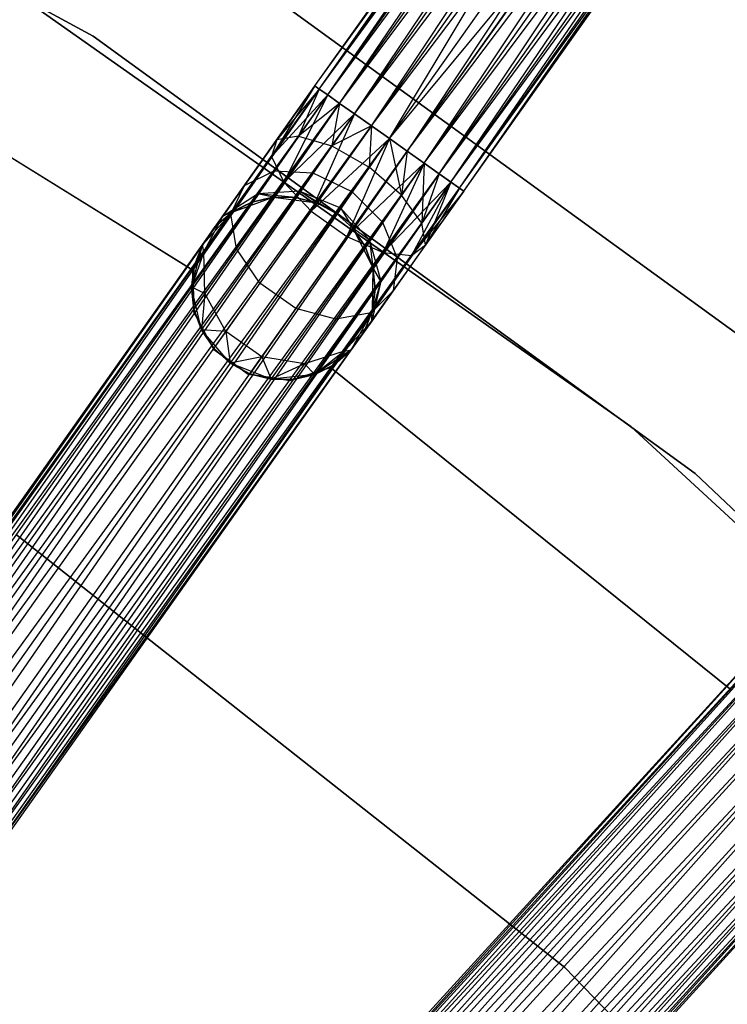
# Model space of a CAD drawing. Extents: x -91 to 92, y -91 to 92.
# Tile 290 of 319: x 32.51 to 40.22, y 42.3 to 53.03. Entities that reach past the tile are written whole.
import ezdxf

# ---------------------------------------------------------------- set-up
doc = ezdxf.new("R2010")
doc.units = 0
doc.header["$LTSCALE"] = 25.4
doc.layers.get('0').update_dxf_attribs({"linetype": 'CONTINUOUS'})

# ---------------------------------------------------------------- blocks, each defined once
blk = doc.blocks.new('NL2500012258_STL_2')
at = {"color": 0}
for p, q in [((127.973, 51.879, 27.379), (132.418, 58.157, 27.621)), ((127.973, 51.879, 27.379), (132.418, 58.157, 27.621)), ((127.973, 51.879, 27.621), (132.418, 58.157, 27.621)), ((127.973, 51.879, 27.621), (132.418, 58.157, 27.621)), ((127.973, 51.879, 27.379), (132.465, 58.124, 27.145)), ((127.973, 51.879, 27.379), (132.465, 58.124, 27.145)), ((128.02, 51.845, 27.855), (132.418, 58.157, 27.621)), ((128.02, 51.845, 27.855), (132.418, 58.157, 27.621)), ((128.02, 51.845, 27.145), (132.465, 58.124, 27.145)), ((128.02, 51.845, 27.145), (132.465, 58.124, 27.145)), ((128.112, 51.781, 26.932), (132.465, 58.124, 27.145)), ((128.112, 51.781, 26.932), (132.465, 58.124, 27.145)), ((128.02, 51.845, 27.855), (132.556, 58.059, 28.068)), ((128.02, 51.845, 27.855), (132.556, 58.059, 28.068)), ((128.112, 51.781, 28.068), (132.556, 58.059, 28.068)), ((128.112, 51.781, 28.068), (132.556, 58.059, 28.068)), ((128.112, 51.781, 26.932), (132.687, 57.966, 26.751)), ((128.112, 51.781, 26.932), (132.687, 57.966, 26.751)), ((128.242, 51.688, 28.249), (132.556, 58.059, 28.068)), ((128.242, 51.688, 28.249), (132.556, 58.059, 28.068)), ((128.242, 51.688, 26.751), (132.687, 57.966, 26.751)), ((128.242, 51.688, 26.751), (132.687, 57.966, 26.751)), ((128.404, 51.574, 26.615), (132.687, 57.966, 26.751)), ((128.404, 51.574, 26.615), (132.687, 57.966, 26.751)), ((128.242, 51.688, 28.249), (132.848, 57.852, 28.385)), ((128.242, 51.688, 28.249), (132.848, 57.852, 28.385)), ((128.404, 51.574, 28.385), (132.848, 57.852, 28.385)), ((128.404, 51.574, 28.385), (132.848, 57.852, 28.385)), ((128.588, 51.443, 28.471), (132.848, 57.852, 28.385)), ((128.588, 51.443, 28.471), (132.848, 57.852, 28.385)), ((128.404, 51.574, 26.615), (133.032, 57.722, 26.529)), ((128.404, 51.574, 26.615), (133.032, 57.722, 26.529)), ((128.588, 51.443, 26.529), (133.032, 57.722, 26.529)), ((128.588, 51.443, 26.529), (133.032, 57.722, 26.529)), ((128.588, 51.443, 28.471), (133.228, 57.583, 28.5)), ((128.588, 51.443, 28.471), (133.228, 57.583, 28.5)), ((128.784, 51.305, 26.5), (133.228, 57.583, 26.5)), ((128.784, 51.305, 26.5), (133.228, 57.583, 26.5)), ((128.784, 51.305, 28.5), (133.228, 57.583, 28.5)), ((128.784, 51.305, 28.5), (133.228, 57.583, 28.5)), ((133.228, 57.583, 28.5), (128.979, 51.167, 28.471)), ((133.228, 57.583, 28.5), (128.979, 51.167, 28.471)), ((128.979, 51.167, 26.529), (133.423, 57.445, 26.529)), ((128.979, 51.167, 26.529), (133.423, 57.445, 26.529)), ((129.163, 51.037, 26.615), (133.423, 57.445, 26.529)), ((129.163, 51.037, 26.615), (133.423, 57.445, 26.529)), ((128.979, 51.167, 28.471), (133.607, 57.315, 28.385)), ((128.979, 51.167, 28.471), (133.607, 57.315, 28.385)), ((129.163, 51.037, 28.385), (133.607, 57.315, 28.385)), ((129.163, 51.037, 28.385), (133.607, 57.315, 28.385)), ((129.325, 50.922, 28.249), (133.607, 57.315, 28.385)), ((129.325, 50.922, 28.249), (133.607, 57.315, 28.385)), ((129.163, 51.037, 26.615), (133.769, 57.2, 26.751)), ((129.163, 51.037, 26.615), (133.769, 57.2, 26.751)), ((129.325, 50.922, 26.751), (133.769, 57.2, 26.751)), ((129.325, 50.922, 26.751), (133.769, 57.2, 26.751)), ((129.325, 50.922, 28.249), (133.899, 57.108, 28.068)), ((129.325, 50.922, 28.249), (133.899, 57.108, 28.068)), ((129.455, 50.83, 26.932), (133.769, 57.2, 26.751)), ((129.455, 50.83, 26.932), (133.769, 57.2, 26.751)), ((129.455, 50.83, 28.068), (133.899, 57.108, 28.068)), ((129.455, 50.83, 28.068), (133.899, 57.108, 28.068)), ((129.547, 50.765, 27.855), (133.899, 57.108, 28.068)), ((129.547, 50.765, 27.855), (133.899, 57.108, 28.068)), ((129.455, 50.83, 26.932), (133.991, 57.043, 27.145)), ((129.455, 50.83, 26.932), (133.991, 57.043, 27.145)), ((129.547, 50.765, 27.145), (133.991, 57.043, 27.145)), ((129.547, 50.765, 27.145), (133.991, 57.043, 27.145)), ((129.547, 50.765, 27.855), (134.038, 57.01, 27.621)), ((129.547, 50.765, 27.855), (134.038, 57.01, 27.621)), ((129.594, 50.732, 27.379), (133.991, 57.043, 27.145)), ((129.594, 50.732, 27.379), (133.991, 57.043, 27.145)), ((129.594, 50.732, 27.621), (134.038, 57.01, 27.621)), ((129.594, 50.732, 27.621), (134.038, 57.01, 27.621)), ((129.594, 50.732, 27.379), (134.038, 57.01, 27.621)), ((129.594, 50.732, 27.379), (134.038, 57.01, 27.621)), ((118.43, 56.293, 26.5), (125.556, 52.422, 26.5)), ((125.556, 52.422, 17), (118.43, 56.293, 17)), ((125.556, 52.422, 17), (118.43, 56.293, 17)), ((118.43, 56.293, 26.5), (125.556, 52.422, 26.5)), ((128.02, 51.845, 177.855), (129.779, 54.33, 177.626)), ((128.02, 51.845, 177.855), (129.779, 54.33, 177.626)), ((127.973, 51.879, 177.379), (129.691, 54.305, 177.156)), ((127.973, 51.879, 177.379), (129.691, 54.305, 177.156)), ((128.242, 51.688, 178.249), (130.035, 54.221, 178.015)), ((128.242, 51.688, 178.249), (130.035, 54.221, 178.015)), ((128.112, 51.781, 176.932), (129.791, 54.152, 176.713)), ((128.112, 51.781, 176.932), (129.791, 54.152, 176.713)), ((128.588, 51.443, 178.471), (130.4, 54.003, 178.235)), ((128.588, 51.443, 178.471), (130.4, 54.003, 178.235)), ((128.784, 51.305, 178.5), (130.4, 54.003, 178.235)), ((128.784, 51.305, 178.5), (130.4, 54.003, 178.235)), ((128.404, 51.574, 176.615), (130.056, 53.907, 176.4)), ((128.404, 51.574, 176.615), (130.056, 53.907, 176.4)), ((133.076, 48.807, 26.5), (126.357, 53.69, 26.5)), ((126.357, 53.69, 17), (133.076, 48.807, 17)), ((133.076, 48.807, 26.5), (126.357, 53.69, 26.5)), ((126.357, 53.69, 17), (133.076, 48.807, 17)), ((128.784, 51.305, 178.5), (130.791, 53.726, 178.235)), ((128.784, 51.305, 178.5), (130.791, 53.726, 178.235)), ((128.979, 51.167, 178.471), (130.791, 53.726, 178.235)), ((128.979, 51.167, 178.471), (130.791, 53.726, 178.235)), ((128.784, 51.305, 176.5), (130.425, 53.624, 176.286)), ((128.784, 51.305, 176.5), (130.425, 53.624, 176.286)), ((129.325, 50.922, 178.249), (131.117, 53.454, 178.015)), ((129.325, 50.922, 178.249), (131.117, 53.454, 178.015)), ((129.163, 51.037, 176.615), (130.814, 53.37, 176.4)), ((129.163, 51.037, 176.615), (130.814, 53.37, 176.4)), ((129.547, 50.765, 177.855), (131.305, 53.249, 177.626)), ((129.547, 50.765, 177.855), (131.305, 53.249, 177.626)), ((129.455, 50.83, 176.932), (131.134, 53.201, 176.713)), ((129.455, 50.83, 176.932), (131.134, 53.201, 176.713)), ((129.594, 50.732, 177.379), (131.311, 53.158, 177.156)), ((129.594, 50.732, 177.379), (131.311, 53.158, 177.156)), ((121.871, 52.826, 22), (126.643, 49.871, 22)), ((126.643, 49.871, 20), (121.871, 52.826, 20)), ((126.643, 49.871, 20), (121.871, 52.826, 20)), ((121.871, 52.826, 22), (126.643, 49.871, 22)), ((131.414, 48.165, 19), (124.793, 52.837, 19)), ((124.793, 52.837, 20), (131.414, 48.165, 20)), ((131.414, 48.165, 19), (124.793, 52.837, 19)), ((124.793, 52.837, 20), (131.414, 48.165, 20)), ((125.556, 52.422, 26.5), (132.117, 47.654, 26.5)), ((132.117, 47.654, 17), (125.556, 52.422, 17)), ((125.556, 52.422, 17), (125.556, 52.422, 26.5)), ((125.556, 52.422, 17), (125.556, 52.422, 26.5)), ((132.117, 47.654, 17), (125.556, 52.422, 17)), ((125.556, 52.422, 26.5), (132.117, 47.654, 26.5)), ((127.973, 51.879, 177.379), (116.851, 36.167, 177.621)), ((116.851, 36.167, 177.379), (127.973, 51.879, 177.379)), ((127.973, 51.879, 177.379), (116.851, 36.167, 177.621)), ((116.851, 36.167, 177.379), (127.973, 51.879, 177.379)), ((116.851, 36.167, 177.621), (128.02, 51.845, 177.855)), ((116.851, 36.167, 177.621), (128.02, 51.845, 177.855)), ((116.898, 36.134, 177.145), (127.973, 51.879, 177.379)), ((116.898, 36.134, 177.145), (127.973, 51.879, 177.379)), ((116.898, 36.134, 177.855), (128.02, 51.845, 177.855)), ((116.898, 36.134, 177.855), (128.02, 51.845, 177.855)), ((128.02, 51.845, 177.855), (116.99, 36.069, 178.068)), ((128.02, 51.845, 177.855), (116.99, 36.069, 178.068)), ((127.973, 51.879, 27.621), (127.5, 51.11, 27.675)), ((127.973, 51.879, 27.621), (127.5, 51.11, 27.675)), ((128.02, 51.845, 27.855), (127.5, 51.11, 27.675)), ((128.02, 51.845, 27.855), (127.5, 51.11, 27.675)), ((127.973, 51.879, 27.379), (127.558, 51.292, 27.236)), ((127.973, 51.879, 27.621), (127.558, 51.292, 27.236)), ((127.973, 51.879, 27.621), (127.558, 51.292, 27.236)), ((127.973, 51.879, 27.379), (127.558, 51.292, 27.236)), ((128.02, 51.845, 27.145), (127.558, 51.292, 27.236)), ((128.02, 51.845, 27.145), (127.558, 51.292, 27.236)), ((128.02, 51.845, 27.145), (127.795, 51.333, 26.823)), ((128.02, 51.845, 27.145), (127.795, 51.333, 26.823)), ((128.02, 51.845, 177.855), (127.973, 51.879, 177.379)), ((127.973, 51.879, 177.379), (128.112, 51.781, 176.932)), ((127.973, 51.879, 177.379), (128.112, 51.781, 176.932)), ((128.02, 51.845, 177.855), (127.973, 51.879, 177.379)), ((128.02, 51.845, 27.145), (127.973, 51.879, 27.379)), ((127.973, 51.879, 27.621), (128.02, 51.845, 27.855)), ((127.973, 51.879, 27.621), (128.02, 51.845, 27.855)), ((128.02, 51.845, 27.145), (127.973, 51.879, 27.379)), ((128.242, 51.688, 178.249), (128.02, 51.845, 177.855)), ((128.242, 51.688, 178.249), (128.02, 51.845, 177.855)), ((128.112, 51.781, 26.932), (128.02, 51.845, 27.145)), ((128.02, 51.845, 27.855), (128.112, 51.781, 28.068)), ((128.02, 51.845, 27.855), (128.112, 51.781, 28.068)), ((128.112, 51.781, 26.932), (128.02, 51.845, 27.145)), ((128.112, 51.781, 176.932), (116.898, 36.134, 177.145)), ((128.112, 51.781, 176.932), (116.898, 36.134, 177.145)), ((116.99, 36.069, 176.932), (128.112, 51.781, 176.932)), ((116.99, 36.069, 176.932), (128.112, 51.781, 176.932)), ((117.12, 35.976, 176.751), (128.112, 51.781, 176.932)), ((117.12, 35.976, 176.751), (128.112, 51.781, 176.932)), ((128.112, 51.781, 28.068), (127.5, 51.11, 27.675)), ((128.112, 51.781, 28.068), (127.5, 51.11, 27.675)), ((128.112, 51.781, 28.068), (127.635, 50.83, 28.039)), ((128.112, 51.781, 28.068), (127.635, 50.83, 28.039)), ((128.112, 51.781, 26.932), (127.795, 51.333, 26.823)), ((128.112, 51.781, 26.932), (127.795, 51.333, 26.823)), ((128.112, 51.781, 176.932), (128.404, 51.574, 176.615)), ((128.112, 51.781, 176.932), (128.404, 51.574, 176.615)), ((128.242, 51.688, 26.751), (128.112, 51.781, 26.932)), ((128.112, 51.781, 28.068), (128.242, 51.688, 28.249)), ((128.112, 51.781, 28.068), (128.242, 51.688, 28.249)), ((128.242, 51.688, 26.751), (128.112, 51.781, 26.932)), ((116.99, 36.069, 178.068), (128.242, 51.688, 178.249)), ((116.99, 36.069, 178.068), (128.242, 51.688, 178.249)), ((117.12, 35.976, 178.249), (128.242, 51.688, 178.249)), ((117.12, 35.976, 178.249), (128.242, 51.688, 178.249)), ((128.242, 51.688, 178.249), (117.282, 35.862, 178.385)), ((128.242, 51.688, 178.249), (117.282, 35.862, 178.385)), ((128.242, 51.688, 28.249), (127.635, 50.83, 28.039)), ((128.242, 51.688, 28.249), (127.635, 50.83, 28.039)), ((128.242, 51.688, 26.751), (127.795, 51.333, 26.823)), ((128.242, 51.688, 26.751), (127.795, 51.333, 26.823)), ((128.242, 51.688, 26.751), (128.158, 51.226, 26.53)), ((128.242, 51.688, 26.751), (128.158, 51.226, 26.53)), ((128.588, 51.443, 178.471), (128.242, 51.688, 178.249)), ((128.588, 51.443, 178.471), (128.242, 51.688, 178.249)), ((128.404, 51.574, 26.615), (128.242, 51.688, 26.751)), ((128.242, 51.688, 28.249), (128.404, 51.574, 28.385)), ((128.242, 51.688, 28.249), (128.404, 51.574, 28.385)), ((128.404, 51.574, 26.615), (128.242, 51.688, 26.751)), ((128.404, 51.574, 176.615), (117.12, 35.976, 176.751)), ((128.404, 51.574, 176.615), (117.12, 35.976, 176.751)), ((117.282, 35.862, 176.615), (128.404, 51.574, 176.615)), ((117.282, 35.862, 176.615), (128.404, 51.574, 176.615)), ((117.466, 35.732, 176.529), (128.404, 51.574, 176.615)), ((117.466, 35.732, 176.529), (128.404, 51.574, 176.615)), ((128.404, 51.574, 28.385), (127.635, 50.83, 28.039)), ((128.404, 51.574, 28.385), (127.635, 50.83, 28.039)), ((128.404, 51.574, 28.385), (127.931, 50.515, 28.245)), ((128.404, 51.574, 28.385), (127.931, 50.515, 28.245)), ((128.404, 51.574, 26.615), (128.158, 51.226, 26.53)), ((128.404, 51.574, 26.615), (128.158, 51.226, 26.53)), ((128.404, 51.574, 176.615), (128.784, 51.305, 176.5)), ((128.404, 51.574, 176.615), (128.784, 51.305, 176.5)), ((128.588, 51.443, 26.529), (128.404, 51.574, 26.615)), ((128.404, 51.574, 28.385), (128.588, 51.443, 28.471)), ((128.404, 51.574, 28.385), (128.588, 51.443, 28.471)), ((128.588, 51.443, 26.529), (128.404, 51.574, 26.615)), ((117.282, 35.862, 178.385), (128.588, 51.443, 178.471)), ((117.282, 35.862, 178.385), (128.588, 51.443, 178.471)), ((117.466, 35.732, 178.471), (128.588, 51.443, 178.471)), ((117.466, 35.732, 178.471), (128.588, 51.443, 178.471)), ((128.588, 51.443, 28.471), (127.931, 50.515, 28.245)), ((128.588, 51.443, 28.471), (127.931, 50.515, 28.245)), ((128.588, 51.443, 26.529), (128.158, 51.226, 26.53)), ((128.588, 51.443, 26.529), (128.158, 51.226, 26.53)), ((128.588, 51.443, 26.529), (128.562, 50.993, 26.424)), ((128.588, 51.443, 26.529), (128.562, 50.993, 26.424)), ((128.784, 51.305, 178.5), (128.588, 51.443, 178.471)), ((128.784, 51.305, 178.5), (128.588, 51.443, 178.471)), ((128.784, 51.305, 26.5), (128.588, 51.443, 26.529)), ((128.588, 51.443, 28.471), (128.784, 51.305, 28.5)), ((128.588, 51.443, 28.471), (128.784, 51.305, 28.5)), ((128.784, 51.305, 26.5), (128.588, 51.443, 26.529)), ((127.795, 51.333, 26.823), (127.527, 50.954, 26.513)), ((127.795, 51.333, 26.823), (127.527, 50.954, 26.513)), ((127.795, 51.333, 26.823), (127.558, 51.292, 27.236)), ((127.795, 51.333, 26.823), (127.558, 51.292, 27.236)), ((127.795, 51.333, 26.823), (128.158, 51.226, 26.53)), ((127.795, 51.333, 26.823), (128.158, 51.226, 26.53)), ((117.466, 35.732, 176.529), (128.784, 51.305, 176.5)), ((117.466, 35.732, 176.529), (128.784, 51.305, 176.5)), ((117.661, 35.593, 178.5), (128.784, 51.305, 178.5)), ((117.661, 35.593, 178.5), (128.784, 51.305, 178.5)), ((117.661, 35.593, 176.5), (128.784, 51.305, 176.5)), ((117.661, 35.593, 176.5), (128.784, 51.305, 176.5)), ((117.857, 35.455, 176.529), (128.784, 51.305, 176.5)), ((117.857, 35.455, 176.529), (128.784, 51.305, 176.5)), ((127.558, 51.292, 27.236), (127.205, 50.794, 26.829)), ((127.558, 51.292, 27.236), (127.205, 50.794, 26.829)), ((127.558, 51.292, 27.236), (127.5, 51.11, 27.675)), ((127.558, 51.292, 27.236), (127.5, 51.11, 27.675)), ((128.784, 51.305, 28.5), (127.931, 50.515, 28.245)), ((128.784, 51.305, 28.5), (127.931, 50.515, 28.245)), ((128.158, 51.226, 26.53), (127.949, 50.93, 26.288)), ((128.158, 51.226, 26.53), (127.949, 50.93, 26.288)), ((128.158, 51.226, 26.53), (128.562, 50.993, 26.424)), ((128.158, 51.226, 26.53), (128.562, 50.993, 26.424)), ((128.784, 51.305, 28.5), (128.322, 50.239, 28.245)), ((128.784, 51.305, 28.5), (128.322, 50.239, 28.245)), ((128.562, 50.993, 26.424), (128.784, 51.305, 26.5)), ((128.562, 50.993, 26.424), (128.784, 51.305, 26.5)), ((128.784, 51.305, 176.5), (129.163, 51.037, 176.615)), ((128.979, 51.167, 178.471), (128.784, 51.305, 178.5)), ((128.979, 51.167, 178.471), (128.784, 51.305, 178.5)), ((128.784, 51.305, 176.5), (129.163, 51.037, 176.615)), ((128.979, 51.167, 26.529), (128.784, 51.305, 26.5)), ((128.784, 51.305, 28.5), (128.979, 51.167, 28.471)), ((128.784, 51.305, 26.5), (128.916, 50.689, 26.53)), ((128.979, 51.167, 26.529), (128.784, 51.305, 26.5)), ((128.784, 51.305, 26.5), (128.916, 50.689, 26.53)), ((128.784, 51.305, 28.5), (128.979, 51.167, 28.471)), ((117.857, 35.455, 178.471), (128.979, 51.167, 178.471)), ((117.857, 35.455, 178.471), (128.979, 51.167, 178.471)), ((128.979, 51.167, 178.471), (118.041, 35.325, 178.385)), ((128.979, 51.167, 178.471), (118.041, 35.325, 178.385)), ((127.5, 51.11, 27.675), (127.058, 50.486, 27.165)), ((127.5, 51.11, 27.675), (127.058, 50.486, 27.165)), ((127.5, 51.11, 27.675), (127.635, 50.83, 28.039)), ((127.5, 51.11, 27.675), (127.635, 50.83, 28.039)), ((128.979, 51.167, 28.471), (128.322, 50.239, 28.245)), ((128.979, 51.167, 28.471), (128.322, 50.239, 28.245)), ((128.979, 51.167, 26.529), (128.916, 50.689, 26.53)), ((128.979, 51.167, 26.529), (128.916, 50.689, 26.53)), ((129.325, 50.922, 178.249), (128.979, 51.167, 178.471)), ((129.325, 50.922, 178.249), (128.979, 51.167, 178.471)), ((128.979, 51.167, 28.471), (129.163, 51.037, 28.385)), ((129.163, 51.037, 26.615), (128.979, 51.167, 26.529)), ((129.163, 51.037, 26.615), (128.979, 51.167, 26.529)), ((128.979, 51.167, 28.471), (129.163, 51.037, 28.385)), ((129.163, 51.037, 176.615), (117.857, 35.455, 176.529)), ((129.163, 51.037, 176.615), (117.857, 35.455, 176.529)), ((118.041, 35.325, 176.615), (129.163, 51.037, 176.615)), ((118.041, 35.325, 176.615), (129.163, 51.037, 176.615)), ((118.203, 35.21, 176.751), (129.163, 51.037, 176.615)), ((118.203, 35.21, 176.751), (129.163, 51.037, 176.615)), ((129.163, 51.037, 28.385), (128.322, 50.239, 28.245)), ((129.163, 51.037, 28.385), (128.322, 50.239, 28.245)), ((128.375, 50.728, 26.207), (128.562, 50.993, 26.424)), ((128.375, 50.728, 26.207), (128.562, 50.993, 26.424)), ((128.916, 50.689, 26.53), (128.562, 50.993, 26.424)), ((128.916, 50.689, 26.53), (128.562, 50.993, 26.424)), ((129.163, 51.037, 28.385), (128.717, 50.064, 28.039)), ((129.163, 51.037, 28.385), (128.717, 50.064, 28.039)), ((129.163, 51.037, 26.615), (128.916, 50.689, 26.53)), ((129.163, 51.037, 26.615), (128.916, 50.689, 26.53)), ((129.163, 51.037, 26.615), (129.139, 50.382, 26.823)), ((129.163, 51.037, 26.615), (129.139, 50.382, 26.823)), ((129.163, 51.037, 176.615), (129.455, 50.83, 176.932)), ((129.163, 51.037, 176.615), (129.455, 50.83, 176.932)), ((129.163, 51.037, 28.385), (129.325, 50.922, 28.249)), ((129.325, 50.922, 26.751), (129.163, 51.037, 26.615)), ((129.325, 50.922, 26.751), (129.163, 51.037, 26.615)), ((129.163, 51.037, 28.385), (129.325, 50.922, 28.249)), ((118.041, 35.325, 178.385), (129.325, 50.922, 178.249)), ((118.041, 35.325, 178.385), (129.325, 50.922, 178.249)), ((118.203, 35.21, 178.249), (129.325, 50.922, 178.249)), ((118.203, 35.21, 178.249), (129.325, 50.922, 178.249)), ((129.325, 50.922, 178.249), (118.333, 35.118, 178.068)), ((129.325, 50.922, 178.249), (118.333, 35.118, 178.068)), ((127.205, 50.794, 26.829), (127.527, 50.954, 26.513)), ((127.205, 50.794, 26.829), (127.527, 50.954, 26.513)), ((127.527, 50.954, 26.513), (127.347, 50.701, 26.048)), ((127.527, 50.954, 26.513), (127.347, 50.701, 26.048)), ((127.527, 50.954, 26.513), (127.949, 50.93, 26.288)), ((127.527, 50.954, 26.513), (127.949, 50.93, 26.288)), ((127.949, 50.93, 26.288), (127.809, 50.733, 25.927)), ((127.949, 50.93, 26.288), (127.809, 50.733, 25.927)), ((127.949, 50.93, 26.288), (128.375, 50.728, 26.207)), ((127.949, 50.93, 26.288), (128.375, 50.728, 26.207)), ((129.325, 50.922, 28.249), (128.717, 50.064, 28.039)), ((129.325, 50.922, 28.249), (128.717, 50.064, 28.039)), ((129.325, 50.922, 26.751), (129.139, 50.382, 26.823)), ((129.325, 50.922, 26.751), (129.139, 50.382, 26.823)), ((129.547, 50.765, 177.855), (129.325, 50.922, 178.249)), ((129.547, 50.765, 177.855), (129.325, 50.922, 178.249)), ((129.325, 50.922, 28.249), (129.455, 50.83, 28.068)), ((129.455, 50.83, 26.932), (129.325, 50.922, 26.751)), ((129.455, 50.83, 26.932), (129.325, 50.922, 26.751)), ((129.325, 50.922, 28.249), (129.455, 50.83, 28.068)), ((129.455, 50.83, 176.932), (118.203, 35.21, 176.751)), ((129.455, 50.83, 176.932), (118.203, 35.21, 176.751)), ((118.333, 35.118, 176.932), (129.455, 50.83, 176.932)), ((118.333, 35.118, 176.932), (129.455, 50.83, 176.932)), ((118.425, 35.053, 177.145), (129.455, 50.83, 176.932)), ((118.425, 35.053, 177.145), (129.455, 50.83, 176.932)), ((127.205, 50.794, 26.829), (126.97, 50.461, 26.219)), ((127.205, 50.794, 26.829), (126.97, 50.461, 26.219)), ((127.058, 50.486, 27.165), (127.205, 50.794, 26.829)), ((127.058, 50.486, 27.165), (127.205, 50.794, 26.829)), ((127.635, 50.83, 28.039), (127.119, 50.102, 27.443)), ((127.635, 50.83, 28.039), (127.119, 50.102, 27.443)), ((127.635, 50.83, 28.039), (127.931, 50.515, 28.245)), ((127.635, 50.83, 28.039), (127.931, 50.515, 28.245)), ((129.455, 50.83, 28.068), (128.717, 50.064, 28.039)), ((129.455, 50.83, 28.068), (128.717, 50.064, 28.039)), ((129.455, 50.83, 28.068), (129.026, 50.029, 27.675)), ((129.455, 50.83, 28.068), (129.026, 50.029, 27.675)), ((129.455, 50.83, 26.932), (129.139, 50.382, 26.823)), ((129.455, 50.83, 26.932), (129.139, 50.382, 26.823)), ((129.455, 50.83, 26.932), (129.178, 50.145, 27.236)), ((129.455, 50.83, 26.932), (129.178, 50.145, 27.236)), ((129.455, 50.83, 176.932), (129.594, 50.732, 177.379)), ((129.455, 50.83, 176.932), (129.594, 50.732, 177.379)), ((129.455, 50.83, 28.068), (129.547, 50.765, 27.855)), ((129.547, 50.765, 27.145), (129.455, 50.83, 26.932)), ((129.547, 50.765, 27.145), (129.455, 50.83, 26.932)), ((129.455, 50.83, 28.068), (129.547, 50.765, 27.855)), ((118.333, 35.118, 178.068), (129.547, 50.765, 177.855)), ((118.333, 35.118, 178.068), (129.547, 50.765, 177.855)), ((118.425, 35.053, 177.855), (129.547, 50.765, 177.855)), ((118.425, 35.053, 177.855), (129.547, 50.765, 177.855)), ((129.594, 50.732, 177.379), (118.425, 35.053, 177.145)), ((129.594, 50.732, 177.379), (118.425, 35.053, 177.145)), ((129.547, 50.765, 177.855), (118.472, 35.02, 177.621)), ((129.547, 50.765, 177.855), (118.472, 35.02, 177.621)), ((118.472, 35.02, 177.379), (129.594, 50.732, 177.379)), ((118.472, 35.02, 177.621), (129.594, 50.732, 177.379)), ((118.472, 35.02, 177.621), (129.594, 50.732, 177.379)), ((118.472, 35.02, 177.379), (129.594, 50.732, 177.379)), ((126.97, 50.461, 26.219), (127.347, 50.701, 26.048)), ((126.97, 50.461, 26.219), (127.347, 50.701, 26.048)), ((127.07, 50.502, 20), (127.519, 50.667, 20)), ((127.07, 50.502, 20), (127.519, 50.667, 20)), ((127.347, 50.701, 26.048), (127.285, 50.612, 25.5)), ((127.347, 50.701, 26.048), (127.285, 50.612, 25.5)), ((127.519, 50.667, 25.5), (127.285, 50.612, 25.5)), ((127.285, 50.612, 25.5), (127.519, 50.667, 20)), ((127.285, 50.612, 25.5), (127.519, 50.667, 20)), ((127.519, 50.667, 25.5), (127.285, 50.612, 25.5)), ((127.809, 50.733, 25.927), (127.347, 50.701, 26.048)), ((127.809, 50.733, 25.927), (127.347, 50.701, 26.048)), ((127.76, 50.664, 25.5), (127.347, 50.701, 26.048)), ((127.76, 50.664, 25.5), (127.347, 50.701, 26.048)), ((127.519, 50.667, 25.5), (127.347, 50.701, 26.048)), ((127.519, 50.667, 25.5), (127.347, 50.701, 26.048)), ((127.519, 50.667, 20), (127.994, 50.604, 20)), ((127.76, 50.664, 25.5), (127.519, 50.667, 25.5)), ((127.519, 50.667, 20), (127.76, 50.664, 25.5)), ((127.519, 50.667, 20), (127.994, 50.604, 20)), ((127.519, 50.667, 25.5), (127.519, 50.667, 20)), ((127.519, 50.667, 25.5), (127.519, 50.667, 20)), ((127.76, 50.664, 25.5), (127.519, 50.667, 25.5)), ((127.519, 50.667, 20), (127.76, 50.664, 25.5)), ((127.76, 50.664, 25.5), (127.809, 50.733, 25.927)), ((127.76, 50.664, 25.5), (127.809, 50.733, 25.927)), ((127.994, 50.604, 25.5), (127.76, 50.664, 25.5)), ((127.76, 50.664, 25.5), (127.994, 50.604, 20)), ((127.76, 50.664, 25.5), (127.994, 50.604, 20)), ((127.994, 50.604, 25.5), (127.76, 50.664, 25.5)), ((127.994, 50.604, 25.5), (127.809, 50.733, 25.927)), ((127.809, 50.733, 25.927), (128.206, 50.489, 25.5)), ((127.994, 50.604, 25.5), (127.809, 50.733, 25.927)), ((127.809, 50.733, 25.927), (128.206, 50.489, 25.5)), ((127.809, 50.733, 25.927), (128.25, 50.551, 25.883)), ((127.809, 50.733, 25.927), (128.25, 50.551, 25.883)), ((128.25, 50.551, 25.883), (128.375, 50.728, 26.207)), ((128.25, 50.551, 25.883), (128.375, 50.728, 26.207)), ((128.375, 50.728, 26.207), (128.708, 50.393, 26.288)), ((128.375, 50.728, 26.207), (128.708, 50.393, 26.288)), ((128.916, 50.689, 26.53), (128.708, 50.393, 26.288)), ((128.916, 50.689, 26.53), (128.708, 50.393, 26.288)), ((129.139, 50.382, 26.823), (128.916, 50.689, 26.53)), ((129.139, 50.382, 26.823), (128.916, 50.689, 26.53)), ((129.547, 50.765, 27.855), (129.026, 50.029, 27.675)), ((129.547, 50.765, 27.855), (129.026, 50.029, 27.675)), ((129.594, 50.732, 27.621), (129.026, 50.029, 27.675)), ((129.594, 50.732, 27.621), (129.026, 50.029, 27.675)), ((129.547, 50.765, 27.145), (129.178, 50.145, 27.236)), ((129.547, 50.765, 27.145), (129.178, 50.145, 27.236)), ((129.594, 50.732, 27.621), (129.178, 50.145, 27.236)), ((129.594, 50.732, 27.379), (129.178, 50.145, 27.236)), ((129.594, 50.732, 27.379), (129.178, 50.145, 27.236)), ((129.594, 50.732, 27.621), (129.178, 50.145, 27.236)), ((129.594, 50.732, 177.379), (129.547, 50.765, 177.855)), ((129.594, 50.732, 177.379), (129.547, 50.765, 177.855)), ((129.547, 50.765, 27.855), (129.594, 50.732, 27.621)), ((129.594, 50.732, 27.379), (129.547, 50.765, 27.145)), ((129.594, 50.732, 27.379), (129.547, 50.765, 27.145)), ((129.547, 50.765, 27.855), (129.594, 50.732, 27.621)), ((127.285, 50.612, 25.5), (126.97, 50.461, 26.219)), ((127.285, 50.612, 25.5), (126.97, 50.461, 26.219)), ((127.285, 50.612, 25.5), (127.07, 50.502, 25.5)), ((127.07, 50.502, 20), (127.285, 50.612, 25.5)), ((127.285, 50.612, 25.5), (127.07, 50.502, 25.5)), ((127.07, 50.502, 20), (127.285, 50.612, 25.5)), ((127.994, 50.604, 20), (128.206, 50.489, 20)), ((128.206, 50.489, 25.5), (127.994, 50.604, 25.5)), ((127.994, 50.604, 25.5), (127.994, 50.604, 20)), ((127.994, 50.604, 25.5), (127.994, 50.604, 20)), ((128.206, 50.489, 25.5), (127.994, 50.604, 25.5)), ((127.994, 50.604, 20), (128.206, 50.489, 20)), ((126.748, 50.148, 20), (127.07, 50.502, 20)), ((126.748, 50.148, 20), (127.07, 50.502, 20)), ((126.97, 50.461, 26.219), (126.748, 50.148, 25.5)), ((126.97, 50.461, 26.219), (126.748, 50.148, 25.5)), ((127.058, 50.486, 27.165), (126.764, 50.07, 26.401)), ((127.058, 50.486, 27.165), (126.764, 50.07, 26.401)), ((126.764, 50.07, 26.401), (126.97, 50.461, 26.219)), ((126.764, 50.07, 26.401), (126.97, 50.461, 26.219)), ((127.07, 50.502, 25.5), (126.887, 50.345, 25.5)), ((126.887, 50.345, 25.5), (127.07, 50.502, 20)), ((126.887, 50.345, 25.5), (127.07, 50.502, 20)), ((127.07, 50.502, 25.5), (126.887, 50.345, 25.5)), ((126.97, 50.461, 26.219), (126.887, 50.345, 25.5)), ((126.97, 50.461, 26.219), (126.887, 50.345, 25.5)), ((127.07, 50.502, 25.5), (126.97, 50.461, 26.219)), ((127.07, 50.502, 25.5), (126.97, 50.461, 26.219)), ((127.119, 50.102, 27.443), (127.058, 50.486, 27.165)), ((127.119, 50.102, 27.443), (127.058, 50.486, 27.165)), ((127.07, 50.502, 25.5), (127.07, 50.502, 20)), ((127.07, 50.502, 25.5), (127.07, 50.502, 20)), ((127.931, 50.515, 28.245), (127.374, 49.729, 27.601)), ((127.931, 50.515, 28.245), (127.374, 49.729, 27.601)), ((127.931, 50.515, 28.245), (128.322, 50.239, 28.245)), ((127.931, 50.515, 28.245), (128.322, 50.239, 28.245)), ((128.206, 50.489, 25.5), (128.25, 50.551, 25.883)), ((128.206, 50.489, 25.5), (128.25, 50.551, 25.883)), ((128.206, 50.489, 20), (128.384, 50.327, 20)), ((128.384, 50.327, 25.5), (128.206, 50.489, 25.5)), ((128.206, 50.489, 25.5), (128.206, 50.489, 20)), ((128.206, 50.489, 25.5), (128.206, 50.489, 20)), ((128.384, 50.327, 25.5), (128.206, 50.489, 25.5)), ((128.206, 50.489, 20), (128.384, 50.327, 20)), ((128.25, 50.551, 25.883), (128.384, 50.327, 25.5)), ((128.25, 50.551, 25.883), (128.384, 50.327, 25.5)), ((128.25, 50.551, 25.883), (128.568, 50.196, 25.927)), ((128.25, 50.551, 25.883), (128.568, 50.196, 25.927)), ((126.748, 50.148, 20), (126.887, 50.345, 25.5)), ((126.748, 50.148, 20), (126.887, 50.345, 25.5)), ((128.708, 50.393, 26.288), (128.568, 50.196, 25.927)), ((128.708, 50.393, 26.288), (128.568, 50.196, 25.927)), ((128.708, 50.393, 26.288), (128.87, 50.003, 26.513)), ((128.708, 50.393, 26.288), (128.87, 50.003, 26.513)), ((129.139, 50.382, 26.823), (128.87, 50.003, 26.513)), ((129.139, 50.382, 26.823), (128.87, 50.003, 26.513)), ((129.178, 50.145, 27.236), (129.139, 50.382, 26.823)), ((129.178, 50.145, 27.236), (129.139, 50.382, 26.823)), ((128.322, 50.239, 28.245), (127.765, 49.452, 27.601)), ((128.322, 50.239, 28.245), (127.765, 49.452, 27.601)), ((128.322, 50.239, 28.245), (128.717, 50.064, 28.039)), ((128.322, 50.239, 28.245), (128.717, 50.064, 28.039)), ((128.384, 50.327, 20), (128.602, 49.901, 20)), ((128.568, 50.196, 25.927), (128.384, 50.327, 25.5)), ((128.568, 50.196, 25.927), (128.384, 50.327, 25.5)), ((128.519, 50.127, 25.5), (128.384, 50.327, 25.5)), ((128.384, 50.327, 20), (128.519, 50.127, 25.5)), ((128.384, 50.327, 20), (128.602, 49.901, 20)), ((128.384, 50.327, 25.5), (128.384, 50.327, 20)), ((128.384, 50.327, 25.5), (128.384, 50.327, 20)), ((128.519, 50.127, 25.5), (128.384, 50.327, 25.5)), ((128.384, 50.327, 20), (128.519, 50.127, 25.5)), ((126.628, 49.685, 20), (126.748, 50.148, 20)), ((126.628, 49.685, 20), (126.748, 50.148, 20)), ((126.748, 50.148, 25.5), (126.66, 49.924, 25.5)), ((126.66, 49.924, 25.5), (126.748, 50.148, 20)), ((126.66, 49.924, 25.5), (126.748, 50.148, 20)), ((126.748, 50.148, 25.5), (126.66, 49.924, 25.5)), ((126.764, 50.07, 26.401), (126.748, 50.148, 25.5)), ((126.764, 50.07, 26.401), (126.748, 50.148, 25.5)), ((126.748, 50.148, 25.5), (126.748, 50.148, 20)), ((126.748, 50.148, 25.5), (126.748, 50.148, 20)), ((128.568, 50.196, 25.927), (128.519, 50.127, 25.5)), ((128.568, 50.196, 25.927), (128.519, 50.127, 25.5)), ((128.602, 49.901, 25.5), (128.519, 50.127, 25.5)), ((128.519, 50.127, 25.5), (128.602, 49.901, 20)), ((128.519, 50.127, 25.5), (128.602, 49.901, 20)), ((128.602, 49.901, 25.5), (128.519, 50.127, 25.5)), ((128.568, 50.196, 25.927), (128.602, 49.901, 25.5)), ((128.568, 50.196, 25.927), (128.602, 49.901, 25.5)), ((128.568, 50.196, 25.927), (128.691, 49.75, 26.048)), ((128.568, 50.196, 25.927), (128.691, 49.75, 26.048)), ((129.178, 50.145, 27.236), (128.826, 49.647, 26.829)), ((129.178, 50.145, 27.236), (128.826, 49.647, 26.829)), ((129.026, 50.029, 27.675), (129.178, 50.145, 27.236)), ((129.026, 50.029, 27.675), (129.178, 50.145, 27.236)), ((126.764, 50.07, 26.401), (126.628, 49.685, 25.5)), ((126.764, 50.07, 26.401), (126.628, 49.685, 25.5)), ((126.764, 50.07, 26.401), (126.66, 49.924, 25.5)), ((126.764, 50.07, 26.401), (126.66, 49.924, 25.5)), ((126.775, 49.616, 26.552), (126.764, 50.07, 26.401)), ((126.775, 49.616, 26.552), (126.764, 50.07, 26.401)), ((127.119, 50.102, 27.443), (126.775, 49.616, 26.552)), ((127.119, 50.102, 27.443), (126.775, 49.616, 26.552)), ((127.374, 49.729, 27.601), (127.119, 50.102, 27.443)), ((127.374, 49.729, 27.601), (127.119, 50.102, 27.443)), ((128.717, 50.064, 28.039), (128.202, 49.336, 27.443)), ((128.717, 50.064, 28.039), (128.202, 49.336, 27.443)), ((129.026, 50.029, 27.675), (128.585, 49.406, 27.165)), ((129.026, 50.029, 27.675), (128.585, 49.406, 27.165)), ((128.717, 50.064, 28.039), (129.026, 50.029, 27.675)), ((128.717, 50.064, 28.039), (129.026, 50.029, 27.675)), ((126.66, 49.924, 25.5), (126.628, 49.685, 25.5)), ((126.628, 49.685, 20), (126.66, 49.924, 25.5)), ((126.66, 49.924, 25.5), (126.628, 49.685, 25.5)), ((126.628, 49.685, 20), (126.66, 49.924, 25.5)), ((128.87, 50.003, 26.513), (128.691, 49.75, 26.048)), ((128.87, 50.003, 26.513), (128.691, 49.75, 26.048)), ((128.87, 50.003, 26.513), (128.826, 49.647, 26.829)), ((128.87, 50.003, 26.513), (128.826, 49.647, 26.829)), ((126.643, 49.871, 22), (126.643, 49.871, 20)), ((126.643, 49.871, 22), (126.643, 49.871, 20)), ((126.643, 49.871, 22), (126.655, 49.411, 22)), ((126.655, 49.411, 20), (126.643, 49.871, 20)), ((126.655, 49.411, 20), (126.643, 49.871, 20)), ((126.643, 49.871, 22), (126.655, 49.411, 22)), ((128.602, 49.901, 20), (128.596, 49.422, 20)), ((128.602, 49.901, 20), (128.596, 49.422, 20)), ((128.691, 49.75, 26.048), (128.602, 49.901, 25.5)), ((128.691, 49.75, 26.048), (128.602, 49.901, 25.5)), ((128.628, 49.661, 25.5), (128.602, 49.901, 25.5)), ((128.602, 49.901, 20), (128.628, 49.661, 25.5)), ((128.602, 49.901, 25.5), (128.602, 49.901, 20)), ((128.602, 49.901, 25.5), (128.602, 49.901, 20)), ((128.628, 49.661, 25.5), (128.602, 49.901, 25.5)), ((128.602, 49.901, 20), (128.628, 49.661, 25.5)), ((127.374, 49.729, 27.601), (127.002, 49.203, 26.637)), ((127.374, 49.729, 27.601), (127.002, 49.203, 26.637)), ((127.765, 49.452, 27.601), (127.374, 49.729, 27.601)), ((127.765, 49.452, 27.601), (127.374, 49.729, 27.601)), ((128.691, 49.75, 26.048), (128.591, 49.314, 26.219)), ((128.691, 49.75, 26.048), (128.591, 49.314, 26.219)), ((128.691, 49.75, 26.048), (128.596, 49.422, 25.5)), ((128.691, 49.75, 26.048), (128.596, 49.422, 25.5)), ((128.691, 49.75, 26.048), (128.628, 49.661, 25.5)), ((128.691, 49.75, 26.048), (128.628, 49.661, 25.5)), ((126.737, 49.219, 20), (126.628, 49.685, 20)), ((126.775, 49.616, 26.552), (126.628, 49.685, 25.5)), ((126.628, 49.685, 25.5), (126.654, 49.445, 25.5)), ((126.775, 49.616, 26.552), (126.628, 49.685, 25.5)), ((126.654, 49.445, 25.5), (126.628, 49.685, 20)), ((126.737, 49.219, 20), (126.628, 49.685, 20)), ((126.654, 49.445, 25.5), (126.628, 49.685, 20)), ((126.628, 49.685, 25.5), (126.654, 49.445, 25.5)), ((126.628, 49.685, 25.5), (126.628, 49.685, 20)), ((126.628, 49.685, 25.5), (126.628, 49.685, 20)), ((126.775, 49.616, 26.552), (126.654, 49.445, 25.5)), ((126.775, 49.616, 26.552), (126.654, 49.445, 25.5)), ((126.775, 49.616, 26.552), (126.737, 49.219, 25.5)), ((126.775, 49.616, 26.552), (126.737, 49.219, 25.5)), ((127.002, 49.203, 26.637), (126.775, 49.616, 26.552)), ((127.002, 49.203, 26.637), (126.775, 49.616, 26.552)), ((128.826, 49.647, 26.829), (128.585, 49.406, 27.165)), ((128.826, 49.647, 26.829), (128.585, 49.406, 27.165)), ((128.826, 49.647, 26.829), (128.591, 49.314, 26.219)), ((128.826, 49.647, 26.829), (128.591, 49.314, 26.219)), ((128.596, 49.422, 25.5), (128.628, 49.661, 25.5)), ((128.628, 49.661, 25.5), (128.596, 49.422, 20)), ((128.628, 49.661, 25.5), (128.596, 49.422, 20)), ((128.596, 49.422, 25.5), (128.628, 49.661, 25.5)), ((126.654, 49.445, 25.5), (126.737, 49.219, 25.5)), ((126.737, 49.219, 20), (126.654, 49.445, 25.5)), ((126.654, 49.445, 25.5), (126.737, 49.219, 25.5)), ((126.737, 49.219, 20), (126.654, 49.445, 25.5)), ((126.655, 49.411, 22), (126.655, 49.411, 20)), ((126.655, 49.411, 22), (126.655, 49.411, 20)), ((126.655, 49.411, 22), (126.871, 49.004, 22)), ((126.871, 49.004, 20), (126.655, 49.411, 20)), ((126.871, 49.004, 20), (126.655, 49.411, 20)), ((126.655, 49.411, 22), (126.871, 49.004, 22)), ((127.765, 49.452, 27.601), (127.393, 48.927, 26.637)), ((127.765, 49.452, 27.601), (127.393, 48.927, 26.637)), ((128.202, 49.336, 27.443), (127.765, 49.452, 27.601)), ((128.202, 49.336, 27.443), (127.765, 49.452, 27.601)), ((128.585, 49.406, 27.165), (128.202, 49.336, 27.443)), ((128.585, 49.406, 27.165), (128.202, 49.336, 27.443)), ((128.585, 49.406, 27.165), (128.29, 48.989, 26.401)), ((128.585, 49.406, 27.165), (128.29, 48.989, 26.401)), ((128.596, 49.422, 20), (128.369, 49.001, 20)), ((128.596, 49.422, 20), (128.369, 49.001, 20)), ((128.508, 49.198, 25.5), (128.596, 49.422, 25.5)), ((128.596, 49.422, 20), (128.508, 49.198, 25.5)), ((128.508, 49.198, 25.5), (128.596, 49.422, 25.5)), ((128.596, 49.422, 20), (128.508, 49.198, 25.5)), ((128.591, 49.314, 26.219), (128.596, 49.422, 25.5)), ((128.591, 49.314, 26.219), (128.596, 49.422, 25.5)), ((128.596, 49.422, 25.5), (128.596, 49.422, 20)), ((128.596, 49.422, 25.5), (128.596, 49.422, 20)), ((128.202, 49.336, 27.443), (127.858, 48.849, 26.552)), ((128.202, 49.336, 27.443), (127.858, 48.849, 26.552)), ((128.591, 49.314, 26.219), (128.29, 48.989, 26.401)), ((128.591, 49.314, 26.219), (128.29, 48.989, 26.401)), ((128.591, 49.314, 26.219), (128.369, 49.001, 25.5)), ((128.591, 49.314, 26.219), (128.369, 49.001, 25.5)), ((128.591, 49.314, 26.219), (128.508, 49.198, 25.5)), ((128.591, 49.314, 26.219), (128.508, 49.198, 25.5)), ((127.05, 48.857, 20), (126.737, 49.219, 20)), ((127.002, 49.203, 26.637), (126.737, 49.219, 25.5)), ((126.737, 49.219, 25.5), (126.872, 49.019, 25.5)), ((127.002, 49.203, 26.637), (126.737, 49.219, 25.5)), ((126.872, 49.019, 25.5), (126.737, 49.219, 20)), ((127.05, 48.857, 20), (126.737, 49.219, 20)), ((126.872, 49.019, 25.5), (126.737, 49.219, 20)), ((126.737, 49.219, 25.5), (126.872, 49.019, 25.5)), ((126.737, 49.219, 25.5), (126.737, 49.219, 20)), ((126.737, 49.219, 25.5), (126.737, 49.219, 20)), ((127.002, 49.203, 26.637), (126.872, 49.019, 25.5)), ((127.002, 49.203, 26.637), (126.872, 49.019, 25.5)), ((127.393, 48.927, 26.637), (127.002, 49.203, 26.637)), ((127.002, 49.203, 26.637), (127.05, 48.857, 25.5)), ((127.002, 49.203, 26.637), (127.05, 48.857, 25.5)), ((127.393, 48.927, 26.637), (127.002, 49.203, 26.637)), ((128.508, 49.198, 25.5), (128.369, 49.001, 20)), ((128.508, 49.198, 25.5), (128.369, 49.001, 20)), ((126.871, 49.004, 22), (126.871, 49.004, 20)), ((126.871, 49.004, 22), (126.871, 49.004, 20)), ((126.871, 49.004, 22), (127.247, 48.738, 22)), ((127.247, 48.738, 20), (126.871, 49.004, 20)), ((127.247, 48.738, 20), (126.871, 49.004, 20)), ((126.871, 49.004, 22), (127.247, 48.738, 22)), ((126.872, 49.019, 25.5), (127.05, 48.857, 25.5)), ((126.872, 49.019, 25.5), (127.05, 48.857, 25.5)), ((126.872, 49.019, 25.5), (127.05, 48.857, 20)), ((126.872, 49.019, 25.5), (127.05, 48.857, 20)), ((128.29, 48.989, 26.401), (127.858, 48.849, 26.552)), ((128.29, 48.989, 26.401), (127.858, 48.849, 26.552)), ((128.369, 49.001, 20), (127.972, 48.734, 20)), ((128.369, 49.001, 20), (127.972, 48.734, 20)), ((128.29, 48.989, 26.401), (127.972, 48.734, 25.5)), ((128.29, 48.989, 26.401), (127.972, 48.734, 25.5)), ((128.186, 48.843, 25.5), (128.369, 49.001, 25.5)), ((128.369, 49.001, 20), (128.186, 48.843, 25.5)), ((128.186, 48.843, 25.5), (128.369, 49.001, 25.5)), ((128.369, 49.001, 20), (128.186, 48.843, 25.5)), ((128.29, 48.989, 26.401), (128.186, 48.843, 25.5)), ((128.29, 48.989, 26.401), (128.186, 48.843, 25.5)), ((128.29, 48.989, 26.401), (128.369, 49.001, 25.5)), ((128.29, 48.989, 26.401), (128.369, 49.001, 25.5)), ((128.369, 49.001, 25.5), (128.369, 49.001, 20)), ((128.369, 49.001, 25.5), (128.369, 49.001, 20)), ((127.393, 48.927, 26.637), (127.05, 48.857, 25.5)), ((127.393, 48.927, 26.637), (127.05, 48.857, 25.5)), ((127.496, 48.682, 20), (127.05, 48.857, 20)), ((127.05, 48.857, 25.5), (127.262, 48.742, 25.5)), ((127.262, 48.742, 25.5), (127.05, 48.857, 20)), ((127.496, 48.682, 20), (127.05, 48.857, 20)), ((127.05, 48.857, 25.5), (127.262, 48.742, 25.5)), ((127.05, 48.857, 25.5), (127.05, 48.857, 20)), ((127.262, 48.742, 25.5), (127.05, 48.857, 20)), ((127.05, 48.857, 25.5), (127.05, 48.857, 20)), ((127.393, 48.927, 26.637), (127.262, 48.742, 25.5)), ((127.393, 48.927, 26.637), (127.262, 48.742, 25.5)), ((127.858, 48.849, 26.552), (127.393, 48.927, 26.637)), ((127.393, 48.927, 26.637), (127.496, 48.682, 25.5)), ((127.393, 48.927, 26.637), (127.496, 48.682, 25.5)), ((127.858, 48.849, 26.552), (127.393, 48.927, 26.637)), ((127.858, 48.849, 26.552), (127.496, 48.682, 25.5)), ((127.858, 48.849, 26.552), (127.496, 48.682, 25.5)), ((127.858, 48.849, 26.552), (127.737, 48.679, 25.5)), ((127.858, 48.849, 26.552), (127.737, 48.679, 25.5)), ((127.858, 48.849, 26.552), (127.972, 48.734, 25.5)), ((127.858, 48.849, 26.552), (127.972, 48.734, 25.5)), ((127.972, 48.734, 25.5), (128.186, 48.843, 25.5)), ((128.186, 48.843, 25.5), (127.972, 48.734, 20)), ((128.186, 48.843, 25.5), (127.972, 48.734, 20)), ((127.972, 48.734, 25.5), (128.186, 48.843, 25.5)), ((127.247, 48.738, 22), (127.247, 48.738, 20)), ((127.247, 48.738, 22), (127.247, 48.738, 20)), ((127.247, 48.738, 22), (127.703, 48.668, 22)), ((127.703, 48.668, 20), (127.247, 48.738, 20)), ((127.703, 48.668, 20), (127.247, 48.738, 20)), ((127.247, 48.738, 22), (127.703, 48.668, 22)), ((127.262, 48.742, 25.5), (127.496, 48.682, 25.5)), ((127.496, 48.682, 20), (127.262, 48.742, 25.5)), ((127.262, 48.742, 25.5), (127.496, 48.682, 25.5)), ((127.496, 48.682, 20), (127.262, 48.742, 25.5)), ((127.972, 48.734, 20), (127.496, 48.682, 20)), ((127.972, 48.734, 20), (127.496, 48.682, 20)), ((127.703, 48.668, 22), (128.141, 48.811, 22)), ((128.141, 48.811, 20), (127.703, 48.668, 20)), ((128.141, 48.811, 20), (127.703, 48.668, 20)), ((127.703, 48.668, 22), (128.141, 48.811, 22)), ((127.737, 48.679, 25.5), (127.972, 48.734, 25.5)), ((127.972, 48.734, 20), (127.737, 48.679, 25.5)), ((127.737, 48.679, 25.5), (127.972, 48.734, 25.5)), ((127.972, 48.734, 20), (127.737, 48.679, 25.5)), ((127.972, 48.734, 25.5), (127.972, 48.734, 20)), ((127.972, 48.734, 25.5), (127.972, 48.734, 20)), ((128.141, 48.811, 22), (128.141, 48.811, 20)), ((128.141, 48.811, 22), (132.513, 45.293, 22)), ((132.513, 45.293, 20), (128.141, 48.811, 20)), ((128.141, 48.811, 22), (128.141, 48.811, 20)), ((132.513, 45.293, 20), (128.141, 48.811, 20)), ((128.141, 48.811, 22), (132.513, 45.293, 22)), ((127.496, 48.682, 25.5), (127.737, 48.679, 25.5)), ((127.737, 48.679, 25.5), (127.496, 48.682, 20)), ((127.737, 48.679, 25.5), (127.496, 48.682, 20)), ((127.496, 48.682, 25.5), (127.737, 48.679, 25.5)), ((127.496, 48.682, 25.5), (127.496, 48.682, 20)), ((127.496, 48.682, 25.5), (127.496, 48.682, 20)), ((127.703, 48.668, 22), (127.703, 48.668, 20)), ((127.703, 48.668, 22), (127.703, 48.668, 20)), ((137.368, 42.669, 19), (131.414, 48.165, 19)), ((131.414, 48.165, 19), (131.414, 48.165, 20)), ((131.414, 48.165, 20), (137.368, 42.669, 20)), ((131.414, 48.165, 19), (131.414, 48.165, 20)), ((137.368, 42.669, 19), (131.414, 48.165, 19)), ((131.414, 48.165, 20), (137.368, 42.669, 20)), ((132.117, 47.654, 26.5), (137.998, 42.07, 26.5)), ((137.998, 42.07, 17), (132.117, 47.654, 17)), ((132.117, 47.654, 17), (132.117, 47.654, 26.5)), ((132.117, 47.654, 17), (132.117, 47.654, 26.5)), ((137.998, 42.07, 17), (132.117, 47.654, 17)), ((132.117, 47.654, 26.5), (137.998, 42.07, 26.5)), ((134.08, 47.121, 177.379), (121.112, 32.895, 177.621)), ((121.112, 32.895, 177.379), (134.08, 47.121, 177.379)), ((134.08, 47.121, 177.379), (121.112, 32.895, 177.621)), ((121.112, 32.895, 177.379), (134.08, 47.121, 177.379)), ((121.154, 32.857, 177.145), (134.08, 47.121, 177.379)), ((121.154, 32.857, 177.145), (134.08, 47.121, 177.379)), ((121.112, 32.895, 177.621), (134.123, 47.083, 177.855)), ((121.112, 32.895, 177.621), (134.123, 47.083, 177.855)), ((121.154, 32.857, 177.855), (134.123, 47.083, 177.855)), ((121.154, 32.857, 177.855), (134.123, 47.083, 177.855)), ((134.123, 47.083, 177.855), (121.237, 32.781, 178.068)), ((134.123, 47.083, 177.855), (121.237, 32.781, 178.068)), ((134.206, 47.007, 176.932), (121.154, 32.857, 177.145)), ((134.206, 47.007, 176.932), (121.154, 32.857, 177.145)), ((121.237, 32.781, 176.932), (134.206, 47.007, 176.932)), ((121.237, 32.781, 176.932), (134.206, 47.007, 176.932)), ((121.355, 32.673, 176.751), (134.206, 47.007, 176.932)), ((121.355, 32.673, 176.751), (134.206, 47.007, 176.932)), ((130.696, 42.268, 20), (124.72, 46.987, 20)), ((124.72, 46.987, 22), (130.696, 42.268, 22)), ((124.72, 46.987, 22), (130.696, 42.268, 22)), ((130.696, 42.268, 20), (124.72, 46.987, 20)), ((121.237, 32.781, 178.068), (134.324, 46.899, 178.249)), ((121.237, 32.781, 178.068), (134.324, 46.899, 178.249)), ((121.355, 32.673, 178.249), (134.324, 46.899, 178.249)), ((121.355, 32.673, 178.249), (134.324, 46.899, 178.249)), ((134.324, 46.899, 178.249), (121.502, 32.54, 178.385)), ((134.324, 46.899, 178.249), (121.502, 32.54, 178.385)), ((134.47, 46.766, 176.615), (121.355, 32.673, 176.751)), ((134.47, 46.766, 176.615), (121.355, 32.673, 176.751)), ((121.502, 32.54, 176.615), (134.47, 46.766, 176.615)), ((121.502, 32.54, 176.615), (134.47, 46.766, 176.615)), ((121.668, 32.388, 176.529), (134.47, 46.766, 176.615)), ((121.668, 32.388, 176.529), (134.47, 46.766, 176.615)), ((121.502, 32.54, 178.385), (134.637, 46.614, 178.471)), ((121.502, 32.54, 178.385), (134.637, 46.614, 178.471)), ((121.668, 32.388, 178.471), (134.637, 46.614, 178.471)), ((121.668, 32.388, 178.471), (134.637, 46.614, 178.471)), ((121.668, 32.388, 176.529), (134.814, 46.453, 176.5)), ((121.668, 32.388, 176.529), (134.814, 46.453, 176.5)), ((121.845, 32.227, 178.5), (134.814, 46.453, 178.5)), ((121.845, 32.227, 178.5), (134.814, 46.453, 178.5)), ((121.845, 32.227, 176.5), (134.814, 46.453, 176.5)), ((121.845, 32.227, 176.5), (134.814, 46.453, 176.5)), ((122.022, 32.065, 176.529), (134.814, 46.453, 176.5)), ((122.022, 32.065, 176.529), (134.814, 46.453, 176.5)), ((122.022, 32.065, 178.471), (134.991, 46.291, 178.471)), ((122.022, 32.065, 178.471), (134.991, 46.291, 178.471)), ((134.991, 46.291, 178.471), (122.189, 31.914, 178.385)), ((134.991, 46.291, 178.471), (122.189, 31.914, 178.385)), ((135.157, 46.14, 176.615), (122.022, 32.065, 176.529)), ((135.157, 46.14, 176.615), (122.022, 32.065, 176.529)), ((122.189, 31.914, 176.615), (135.157, 46.14, 176.615)), ((122.189, 31.914, 176.615), (135.157, 46.14, 176.615)), ((122.335, 31.78, 176.751), (135.157, 46.14, 176.615)), ((122.335, 31.78, 176.751), (135.157, 46.14, 176.615)), ((122.189, 31.914, 178.385), (135.304, 46.006, 178.249)), ((122.189, 31.914, 178.385), (135.304, 46.006, 178.249)), ((122.335, 31.78, 178.249), (135.304, 46.006, 178.249)), ((122.335, 31.78, 178.249), (135.304, 46.006, 178.249)), ((135.304, 46.006, 178.249), (122.453, 31.672, 178.068)), ((135.304, 46.006, 178.249), (122.453, 31.672, 178.068)), ((135.422, 45.898, 176.932), (122.335, 31.78, 176.751)), ((135.422, 45.898, 176.932), (122.335, 31.78, 176.751)), ((122.453, 31.672, 176.932), (135.422, 45.898, 176.932)), ((122.453, 31.672, 176.932), (135.422, 45.898, 176.932)), ((122.536, 31.597, 177.145), (135.422, 45.898, 176.932)), ((122.536, 31.597, 177.145), (135.422, 45.898, 176.932)), ((122.453, 31.672, 178.068), (135.505, 45.823, 177.855)), ((122.453, 31.672, 178.068), (135.505, 45.823, 177.855)), ((122.536, 31.597, 177.855), (135.505, 45.823, 177.855)), ((122.536, 31.597, 177.855), (135.505, 45.823, 177.855)), ((135.547, 45.784, 177.379), (122.536, 31.597, 177.145)), ((135.547, 45.784, 177.379), (122.536, 31.597, 177.145)), ((135.505, 45.823, 177.855), (122.579, 31.558, 177.621)), ((135.505, 45.823, 177.855), (122.579, 31.558, 177.621)), ((122.579, 31.558, 177.379), (135.547, 45.784, 177.379)), ((122.579, 31.558, 177.621), (135.547, 45.784, 177.379)), ((122.579, 31.558, 177.621), (135.547, 45.784, 177.379)), ((122.579, 31.558, 177.379), (135.547, 45.784, 177.379)), ((135.989, 36.795, 20), (130.696, 42.268, 20)), ((130.696, 42.268, 22), (135.989, 36.795, 22)), ((130.696, 42.268, 22), (135.989, 36.795, 22)), ((130.696, 42.268, 22), (130.696, 42.268, 20)), ((135.989, 36.795, 20), (130.696, 42.268, 20)), ((130.696, 42.268, 22), (130.696, 42.268, 20))]:
    blk.add_line(p, q, dxfattribs=at)

msp = doc.modelspace()

# ---------------------------------------------------------------- block references
at = {"color": 0}
msp.add_blockref('NL2500012258_STL_2', (-92.243, 0.428, -1717), dxfattribs=at)

doc.saveas('drawing.dxf')
